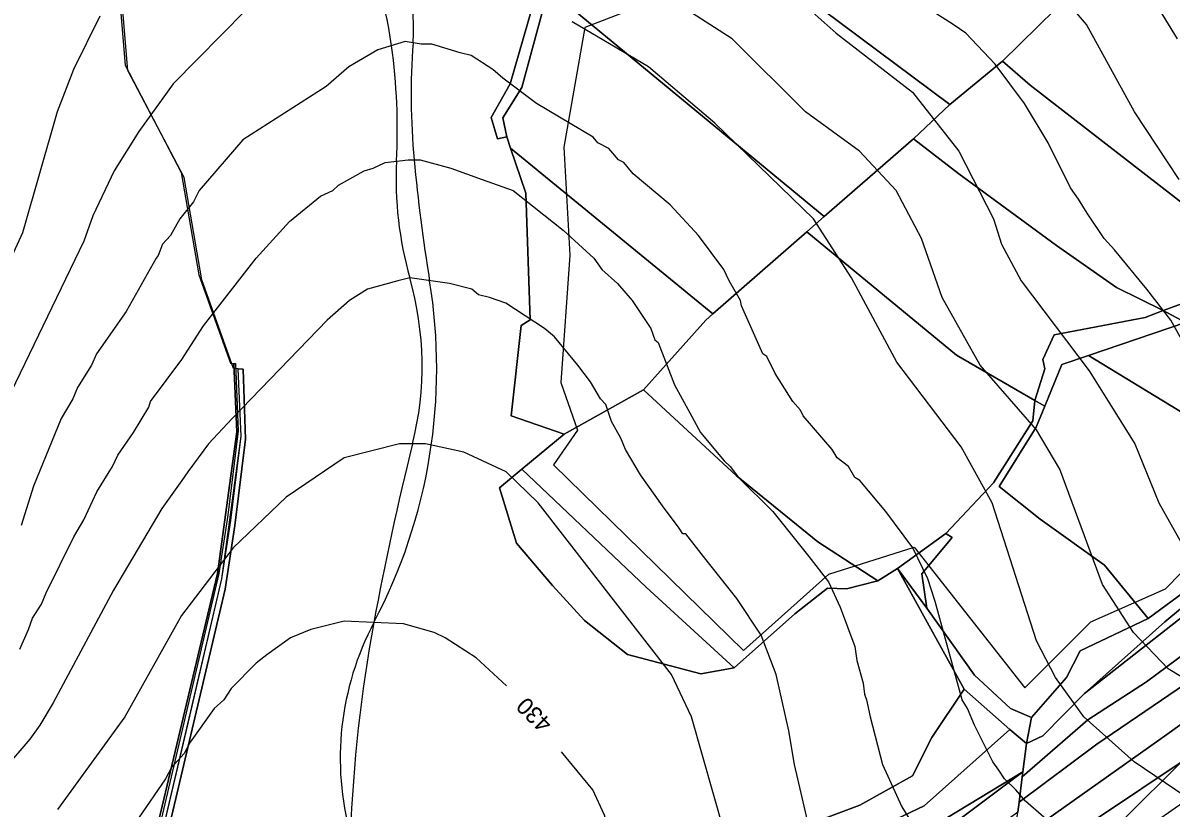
# Model space of a CAD drawing. Extents: x -510989 to -501240, y -1184665 to -1176098.
# Drawn here: x -504123.7 to -503715.6, y -1182451.4 to -1182172.4 of the extents above; entities that cross this region are included whole.
import ezdxf

# ---------------------------------------------------------------- set-up
doc = ezdxf.new("R2010")
doc.units = 0
for name, color, linetype in [('lesni_pozemek', 7, 'Continuous'), ('NAVRH_rozvodnice', 7, 'Continuous'), ('ostatni_plocha_x_neplodna_puda', 7, 'Continuous'), ('ostatni_plocha_x_ostatni_komunikace', 7, 'Continuous'), ('popis', 7, 'Continuous'), ('STAV_povodi', 7, 'Continuous'), ('STAV_systematicke_odvodneni', 7, 'Continuous'), ('STAV_zaplavove_uzemi', 7, 'Continuous'), ('trvaly_travni_porost', 7, 'Continuous'), ('vrstevnice_01', 7, 'Continuous'), ('vrstevnice_02', 7, 'Continuous'), ('vrstevnice_04', 7, 'Continuous')]:
    doc.layers.add(name, color=color, linetype=linetype)

msp = doc.modelspace()

# ---------------------------------------------------------------- linework, layer by layer
at = {"layer": 'lesni_pozemek'}
for points in [[(-504089.88, -1182157.56), (-504087.39, -1182187.43), (-504067.44, -1182225.52), (-504061.18, -1182261.91), (-504049.87, -1182293.37), (-504048.75, -1182293.45), (-504047.69, -1182317.73), (-504054.51, -1182368.02), (-504079.47, -1182472.68), (-504067.83, -1182551.12), (-504070.26, -1182595.76), (-504074.34, -1182613.7), (-504079.45, -1182627.96), (-504093.8, -1182657.06), (-504108.08, -1182644.43), (-504125.54, -1182629.68)], [(-504075.7, -1182475.14), (-504051.84, -1182373.59), (-504048.35, -1182351), (-504044.61, -1182320.3), (-504045.45, -1182295.44), (-504047.14, -1182295.34), (-504048.85, -1182295.22), (-504060.16, -1182263.76), (-504066.42, -1182227.36), (-504086.38, -1182189.26), (-504088.87, -1182159.39)], [(-503939.73, -1182156.64), (-503950.47, -1182194.03), (-503957.21, -1182206.01), (-503955.02, -1182213.6), (-503951.64, -1182212.9), (-503950.42, -1182216.86), (-503944.9, -1182232.86), (-503943.46, -1182277.93), (-503946.66, -1182279.98), (-503950.11, -1182311.98), (-503931.33, -1182318.6), (-503946.33, -1182331), (-503954.25, -1182337.65), (-503948.22, -1182357.28), (-503935.49, -1182372.39), (-503924.09, -1182384.84), (-503908.75, -1182396.87), (-503882.76, -1182403.78), (-503870.89, -1182401.58), (-503849.33, -1182382.39), (-503837.73, -1182373.26), (-503830.96, -1182373.48), (-503819.81, -1182370.73), (-503812.84, -1182366.26), (-503789.1, -1182409.14), (-503800.59, -1182426.35), (-503807.52, -1182440), (-503826.28, -1182450.37), (-503842.36, -1182456.45)], [(-503699.83, -1182374.19), (-503746.31, -1182410.7), (-503717.84, -1182385.26), (-503706.01, -1182375.42)]]:
    msp.add_lwpolyline(points, dxfattribs=at)
for points in [[(-503946.33, -1182331), (-503902.18, -1182372.94), (-503870.89, -1182401.58), (-503882.76, -1182403.78), (-503908.75, -1182396.87), (-503924.09, -1182384.84), (-503935.49, -1182372.39), (-503948.22, -1182357.28), (-503954.25, -1182337.65)], [(-503812.84, -1182366.26), (-503802.42, -1182380.39), (-503785.45, -1182404.2), (-503772.67, -1182416.11), (-503765.17, -1182419.28), (-503767, -1182428.44), (-503772.87, -1182423.5), (-503789.1, -1182409.14)], [(-503772.87, -1182423.5), (-503803.34, -1182450.6), (-503832.46, -1182464.47), (-503867.09, -1182479.82), (-503905.72, -1182502.26), (-503923.58, -1182516.11), (-503925.87, -1182512.32), (-503933.06, -1182502.22), (-503920.77, -1182491.62), (-503879.91, -1182462.45), (-503842.36, -1182456.45), (-503826.28, -1182450.37), (-503807.52, -1182440), (-503800.59, -1182426.35), (-503789.1, -1182409.14)]]:
    msp.add_lwpolyline(points, close=True, dxfattribs=at)
at = {"layer": 'NAVRH_rozvodnice'}
for centre, radius, start, end in [((-504045.24, -1182174.86), 60.42, 355.5955, 45.1863), ((-503741.73, -1182198.24), 243.99, 175.5955, 185.353), ((-503352.65, -1182161.78), 634.77, 185.35301, 189.26685), ((-504170.31, -1182295.19), 193.7, 332.2098, 9.2668), ((-503907.16, -1182433.88), 103.76, 152.2098, 195.1547)]:
    msp.add_arc(centre, radius, start, end, dxfattribs=at)
at = {"layer": 'ostatni_plocha_x_neplodna_puda'}
for points in [[(-503667.81, -1182320.12), (-503677.68, -1182343.31), (-503706.01, -1182375.42), (-503717.84, -1182385.26), (-503746.31, -1182410.7), (-503761.17, -1182425.79), (-503767, -1182428.44), (-503765.17, -1182419.28), (-503752.76, -1182405.08), (-503747.9, -1182395.59), (-503723.77, -1182384.09), (-503708.91, -1182373.16), (-503697.66, -1182357.93), (-503681.96, -1182329.03), (-503674.17, -1182316.87)], [(-503793.43, -1182355.26), (-503804.14, -1182368.19), (-503802.42, -1182380.39), (-503812.84, -1182366.26), (-503795.65, -1182353.82)]]:
    msp.add_lwpolyline(points, close=True, dxfattribs=at)
at = {"layer": 'ostatni_plocha_x_ostatni_komunikace'}
msp.add_lwpolyline([(-503929.56, -1182119.92), (-503931.84, -1182134.03), (-503936.78, -1182144.38), (-503934.15, -1182147.13), (-503934.67, -1182151.57), (-503936.91, -1182160.27), (-503946.42, -1182195.4), (-503953.08, -1182206.13), (-503951.64, -1182212.9), (-503955.02, -1182213.6), (-503957.21, -1182206.01), (-503950.47, -1182194.03), (-503939.73, -1182156.64), (-503938.34, -1182149.04), (-503932.62, -1182113.62)], close=True, dxfattribs=at)
for points in [[(-504079.47, -1182472.68), (-504054.51, -1182368.02), (-504047.69, -1182317.73), (-504048.75, -1182293.45), (-504048.17, -1182293.49), (-504047.21, -1182317.37), (-504050.86, -1182347.31), (-504054.06, -1182368.12), (-504078.54, -1182472.67)], [(-504077.49, -1182474.57), (-504053.02, -1182369.99), (-504049.82, -1182349.18), (-504046.18, -1182319.23), (-504047.14, -1182295.34), (-504045.45, -1182295.44), (-504044.61, -1182320.3), (-504048.35, -1182351), (-504051.84, -1182373.59), (-504075.7, -1182475.14)]]:
    msp.add_lwpolyline(points, dxfattribs=at)
at = {"layer": 'popis'}
msp.add_lwpolyline([(-504056.26, -1182843.61), (-504081.89, -1182809.86), (-504088.59, -1182804.23), (-504111.83, -1182773.79), (-504119.38, -1182757.61), (-504115.74, -1182747.3), (-504101.91, -1182698.96), (-504091.71, -1182660.92), (-504078, -1182631.85), (-504072.47, -1182615.81), (-504067.98, -1182596.08), (-504066.13, -1182552.55), (-504077.49, -1182474.57), (-504065.26, -1182422.28), (-504053.02, -1182369.99), (-504046.18, -1182319.23), (-504047.14, -1182295.34), (-504048.85, -1182295.22), (-504060.16, -1182263.76), (-504066.42, -1182227.36), (-504086.38, -1182189.26), (-504088.87, -1182159.39)], dxfattribs=at)
at = {"layer": 'STAV_povodi'}
for centre, radius, start, end in [((-504135.94, -1182200.05), 144.61, 7.7698, 27.6233), ((-504211.69, -1182210.39), 221.07, 357.1184, 7.7698), ((-503862.78, -1182227.95), 128.29, 177.1184, 195.8562), ((-504096.56, -1182294.35), 114.74, 346.0557, 15.8562), ((-502938.37, -1182581.92), 1078.62, 166.05574, 169.50752), ((-503485.95, -1182480.51), 521.73, 169.5075, 177.8569)]:
    msp.add_arc(centre, radius, start, end, dxfattribs=at)
at = {"layer": 'STAV_systematicke_odvodneni'}
for p, q in [((-503910.13, -1182168.68), (-503923.96, -1182174)), ((-503923.96, -1182174), (-503931.41, -1182216.58)), ((-503931.41, -1182216.58), (-503929.28, -1182254.9)), ((-503929.28, -1182254.9), (-503932.47, -1182300.14)), ((-503932.47, -1182300.14), (-503926.62, -1182317.17)), ((-503926.62, -1182317.17), (-503935.13, -1182329.41)), ((-503935.13, -1182329.41), (-503867.57, -1182395.4)), ((-503837.25, -1182368.26), (-503806.93, -1182358.68)), ((-503806.93, -1182358.68), (-503767.56, -1182408.71)), ((-503717.55, -1182373.58), (-503701.06, -1182356.55)), ((-503867.57, -1182395.4), (-503837.25, -1182368.26)), ((-503744.15, -1182385.29), (-503717.55, -1182373.58)), ((-503767.56, -1182408.71), (-503744.15, -1182385.29)), ((-503674.9, -1182398.16), (-503772.25, -1182495.02))]:
    msp.add_line(p, q, dxfattribs=at)
at = {"layer": 'STAV_zaplavove_uzemi'}
msp.add_spline([(-502250.32, -1184002.61), (-502355.07, -1183875.41), (-502442.37, -1183790.61), (-502477.29, -1183700.82), (-502532.16, -1183578.61), (-502567.08, -1183448.91), (-502626.05, -1183402.34), (-502705.41, -1183380.59), (-502814.2, -1183349.87), (-502882.03, -1183297.39), (-502931.95, -1183237.24), (-503042.02, -1183107.97), (-503139.64, -1183018.94), (-503222.14, -1182957.59), (-503308.56, -1182839.96), (-503316.24, -1182784.92), (-503330.32, -1182756.77), (-503348.24, -1182719.65), (-503334.16, -1182651.82), (-503323.92, -1182595.5), (-503313.68, -1182526.39), (-503294.1, -1182480.5), (-503251.86, -1182396.03), (-503229.34, -1182314.37), (-503216.1, -1182227.15), (-503242.43, -1182174.5), (-503271.86, -1182129.59), (-503287.34, -1182081.58), (-503343.88, -1182028.1), (-503361.79, -1182008.91), (-503396.35, -1181952.59), (-503442.43, -1181933.39), (-503497.46, -1181888.6), (-503525.62, -1181860.44), (-503528.18, -1181837.4), (-503548.66, -1181767.01), (-503558.9, -1181729.89), (-503576.82, -1181682.53), (-503578.1, -1181621.1), (-503567.86, -1181572.46), (-503552.5, -1181536.63), (-503538.04, -1181458.36), (-503518.33, -1181411.9), (-503509.88, -1181341.51), (-503497.21, -1181207.63), (-503499.77, -1181097.56), (-503498.02, -1181031.35), (-503510.82, -1180970.85), (-503549.22, -1180952.23), (-503571.32, -1180940.6), (-503605.07, -1180937.11), (-503651.61, -1180939.44), (-503671.39, -1180917.33), (-503679.53, -1180892.89), (-503713.27, -1180871.95), (-503727.24, -1180859.15), (-503734.22, -1180833.55), (-503728.4, -1180799.81), (-503741.2, -1180770.72), (-503722.82, -1180725.17), (-503721.54, -1180703.41), (-503731.78, -1180697.01), (-503767.61, -1180699.57), (-503790.65, -1180697.01), (-503817.53, -1180697.01), (-503861.04, -1180686.77), (-503889.2, -1180675.25), (-503900.72, -1180668.85), (-503953.2, -1180679.09), (-503997.99, -1180697.01), (-504063.27, -1180722.61), (-504109.34, -1180749.49), (-504142.62, -1180776.36), (-504177.18, -1180796.84), (-504211.73, -1180817.32), (-504414.98, -1180961.5), (-504472.7, -1180998.11), (-504544.51, -1181068.5), (-504600.82, -1181143.12), (-504621.94, -1181196.62), (-504641.65, -1181267.01), (-504660.25, -1181350.62), (-504634.7, -1181398.32), (-504617.66, -1181447.72), (-504600.62, -1181492.01), (-504587, -1181548.23), (-504592.11, -1181628.29), (-504569.96, -1181682.81), (-504568.26, -1181664.07), (-504554.63, -1181621.48), (-504547.82, -1181597.63)], degree=3, dxfattribs=at)
at = {"layer": 'trvaly_travni_porost'}
for points in [[(-503881.23, -1182043.49), (-503857.1, -1182071.95), (-503854.02, -1182075.59), (-503843.17, -1182084.88), (-503825.7, -1182097.38), (-503820.3, -1182099.84), (-503731.52, -1182142.72), (-503775.54, -1182186.03), (-503794.23, -1182201.42), (-503923.1, -1182105.13), (-503921.38, -1182102.94), (-503910.28, -1182102.74), (-503904.98, -1182099.05), (-503897.24, -1182086.85), (-503889.23, -1182081.39), (-503888.07, -1182061.62), (-503883.95, -1182049.01)], [(-503923.1, -1182105.13), (-503794.23, -1182201.42), (-503807.14, -1182213.56), (-503838.96, -1182241.23), (-503936.91, -1182160.27), (-503934.67, -1182151.57), (-503934.15, -1182147.13), (-503914.38, -1182165.65), (-503893.75, -1182144.09), (-503915.24, -1182124.11), (-503921.73, -1182122.73), (-503923.72, -1182123.59), (-503928.56, -1182113.73), (-503928.15, -1182111.25)], [(-503731.52, -1182142.72), (-503727.19, -1182138.65), (-503694.22, -1182162.35), (-503670.41, -1182176.65), (-503647.26, -1182188.69), (-503615.24, -1182198.37), (-503621.34, -1182210.35), (-503644.65, -1182229.21), (-503664.59, -1182241.96), (-503675.06, -1182256.09), (-503690.13, -1182249.92), (-503709.32, -1182238.22), (-503765.72, -1182194.52), (-503775.54, -1182186.03)], [(-503946.42, -1182195.4), (-503936.91, -1182160.27), (-503838.96, -1182241.23), (-503845.1, -1182246.6), (-503878.44, -1182275.73), (-503950.42, -1182216.86), (-503951.64, -1182212.9), (-503953.08, -1182206.13)], [(-503499.95, -1182186.86), (-503496.21, -1182180.76), (-503493.71, -1182197.02), (-503511.19, -1182225.61), (-503539.29, -1182268.18), (-503559.78, -1182296.43), (-503580.82, -1182320.76), (-503600.9, -1182342.64), (-503638.06, -1182380.67), (-503671.51, -1182406.55), (-503703.52, -1182429.45), (-503748.82, -1182459.79), (-503773.59, -1182477.74), (-503772.04, -1182466.75), (-503771.63, -1182463.92), (-503717.13, -1182425.24), (-503685.01, -1182402.2), (-503654.95, -1182378.02), (-503643.44, -1182367.89), (-503611.38, -1182334.52), (-503582.1, -1182301.47), (-503552.83, -1182269.76), (-503528.63, -1182234.72)], [(-503765.72, -1182194.52), (-503709.32, -1182238.22), (-503690.13, -1182249.92), (-503675.06, -1182256.09), (-503684.02, -1182262.11), (-503718.44, -1182274.56), (-503734.97, -1182266.37), (-503756.29, -1182251.51), (-503790.98, -1182226.04), (-503807.14, -1182213.56), (-503794.23, -1182201.42), (-503775.54, -1182186.03)], [(-503493.71, -1182197.02), (-503490.9, -1182215.2), (-503510.78, -1182247.97), (-503528.25, -1182272.91), (-503552.93, -1182306.35), (-503565.44, -1182321.9), (-503582.45, -1182342.16), (-503597.94, -1182359.2), (-503625.57, -1182386.17), (-503689.52, -1182434.29), (-503724.36, -1182458.59), (-503774.74, -1182490.02), (-503774.22, -1182482.21), (-503773.59, -1182477.74), (-503748.82, -1182459.79), (-503703.52, -1182429.45), (-503671.51, -1182406.55), (-503638.06, -1182380.67), (-503603.49, -1182350.16), (-503581.5, -1182325.7), (-503559.78, -1182296.43), (-503539.29, -1182268.18), (-503511.19, -1182225.61)], [(-503944.9, -1182232.86), (-503950.42, -1182216.86), (-503878.44, -1182275.73), (-503880.95, -1182278.09), (-503903.12, -1182302.85), (-503931.33, -1182318.6), (-503950.11, -1182311.98), (-503946.66, -1182279.98), (-503943.46, -1182277.93)], [(-503807.14, -1182213.56), (-503790.98, -1182226.04), (-503756.29, -1182251.51), (-503734.97, -1182266.37), (-503718.44, -1182274.56), (-503724.75, -1182277.08), (-503757.17, -1182283.26), (-503761.22, -1182292.05), (-503760.51, -1182295.37), (-503764, -1182306.58), (-503791.84, -1182290.42), (-503845.1, -1182246.6), (-503838.96, -1182241.23)], [(-503845.1, -1182246.6), (-503791.84, -1182290.42), (-503764, -1182306.58), (-503764.79, -1182313.76), (-503778.76, -1182335.84), (-503795.65, -1182353.82), (-503812.84, -1182366.26), (-503819.81, -1182370.73), (-503841.12, -1182356.78), (-503870.21, -1182333.25), (-503903.12, -1182302.85), (-503880.95, -1182278.09), (-503878.44, -1182275.73)], [(-503675.06, -1182256.09), (-503668.43, -1182259.82), (-503682.6, -1182266.19), (-503700.11, -1182274.13), (-503710.46, -1182278.82), (-503718.44, -1182274.56), (-503684.02, -1182262.11)], [(-503718.44, -1182274.56), (-503710.46, -1182278.82), (-503744.98, -1182290.63), (-503754.37, -1182293.84), (-503760.51, -1182308.57), (-503764, -1182306.58), (-503760.51, -1182295.37), (-503761.22, -1182292.05), (-503757.17, -1182283.26), (-503724.75, -1182277.08)], [(-503710.46, -1182278.82), (-503700.11, -1182274.13), (-503670.39, -1182310.85), (-503674.17, -1182316.87), (-503681.96, -1182329.03), (-503744.98, -1182290.63)], [(-503754.37, -1182293.84), (-503744.98, -1182290.63), (-503681.96, -1182329.03), (-503697.66, -1182357.93), (-503708.91, -1182373.16), (-503723.77, -1182384.09), (-503739.23, -1182365.12), (-503762.18, -1182348.74), (-503776.71, -1182337.1), (-503763.58, -1182316.09), (-503760.51, -1182308.57)], [(-503903.12, -1182302.85), (-503870.21, -1182333.25), (-503841.12, -1182356.78), (-503819.81, -1182370.73), (-503830.96, -1182373.48), (-503837.73, -1182373.26), (-503849.33, -1182382.39), (-503870.89, -1182401.58), (-503902.18, -1182372.94), (-503946.33, -1182331), (-503931.33, -1182318.6)], [(-503764, -1182306.58), (-503760.51, -1182308.57), (-503763.58, -1182316.09), (-503776.71, -1182337.1), (-503762.18, -1182348.74), (-503739.23, -1182365.12), (-503723.77, -1182384.09), (-503747.9, -1182395.59), (-503752.76, -1182405.08), (-503765.17, -1182419.28), (-503772.67, -1182416.11), (-503785.45, -1182404.2), (-503802.42, -1182380.39), (-503804.14, -1182368.19), (-503793.43, -1182355.26), (-503795.65, -1182353.82), (-503778.76, -1182335.84), (-503764.79, -1182313.76)], [(-503677.37, -1182348.32), (-503667.01, -1182354.78), (-503690.51, -1182380.31), (-503709.66, -1182395.68), (-503724.32, -1182406.57), (-503745.24, -1182420.04), (-503768.5, -1182440.37), (-503768.27, -1182438.56), (-503767, -1182428.44), (-503761.17, -1182425.79), (-503746.31, -1182410.7), (-503699.83, -1182374.19), (-503688.52, -1182361.65)], [(-503667.01, -1182354.78), (-503655.02, -1182362.28), (-503684.65, -1182389.53), (-503693.4, -1182395.71), (-503742.04, -1182428.74), (-503769.62, -1182449.35), (-503768.5, -1182440.37), (-503745.24, -1182420.04), (-503724.32, -1182406.57), (-503709.66, -1182395.68), (-503690.51, -1182380.31)], [(-503772.87, -1182423.5), (-503767, -1182428.44), (-503768.27, -1182438.56), (-503795.05, -1182454.82), (-503832.34, -1182478.05), (-503859.79, -1182496.95), (-503915.17, -1182528.48), (-503923.58, -1182516.11), (-503905.72, -1182502.26), (-503867.09, -1182479.82), (-503832.46, -1182464.47), (-503803.34, -1182450.6)], [(-503768.27, -1182438.56), (-503768.5, -1182440.37), (-503769.62, -1182449.35), (-503770.06, -1182452.87), (-503779.67, -1182460.02), (-503793.67, -1182470.44), (-503818.37, -1182484.94), (-503847.32, -1182502.61), (-503884, -1182522.27), (-503906.63, -1182536.19), (-503966.89, -1182573.47), (-503980.01, -1182581.96), (-504005.71, -1182599.08), (-504050.6, -1182628.06), (-504086.12, -1182653.29), (-504076.52, -1182633.12), (-504016.71, -1182593.3), (-503985.13, -1182572.56), (-503915.17, -1182528.48), (-503859.79, -1182496.95), (-503835.26, -1182484.39), (-503797.15, -1182460.25)], [(-503768.27, -1182438.56), (-503797.15, -1182460.25), (-503835.26, -1182484.39), (-503859.79, -1182496.95), (-503832.34, -1182478.05), (-503795.05, -1182454.82)]]:
    msp.add_lwpolyline(points, close=True, dxfattribs=at)
msp.add_lwpolyline([(-503685.01, -1182402.2), (-503717.13, -1182425.24), (-503771.63, -1182463.92), (-503770.06, -1182452.87), (-503769.62, -1182449.35), (-503742.04, -1182428.74), (-503693.4, -1182395.71)], dxfattribs=at)
at = {"layer": 'vrstevnice_01'}
for points in [[(-503728.09, -1182154), (-503713.41, -1182178)], [(-503708.19, -1182407), (-503716.59, -1182402), (-503729, -1182389), (-503740, -1182372), (-503755.19, -1182331), (-503763.41, -1182317), (-503783.5, -1182294), (-503797, -1182270), (-503804.31, -1182249), (-503813.31, -1182232), (-503826.31, -1182218), (-503845.5, -1182204), (-503871.59, -1182178), (-503904.31, -1182157)], [(-503711.81, -1182285), (-503715.69, -1182278), (-503724.19, -1182267), (-503735.69, -1182253), (-503739.41, -1182249), (-503745.41, -1182240), (-503748.5, -1182235), (-503751.31, -1182231), (-503759.31, -1182215), (-503767.69, -1182201), (-503778.09, -1182187), (-503788.59, -1182176), (-503793.09, -1182173), (-503800.81, -1182168)], [(-504096.41, -1182170), (-504105.69, -1182189), (-504111.59, -1182204), (-504123.81, -1182247), (-504144.09, -1182291), (-504168.41, -1182368), (-504175.09, -1182382), (-504182.91, -1182393), (-504203.41, -1182395), (-504209.31, -1182394), (-504226.41, -1182386), (-504243.41, -1182376), (-504260.81, -1182369), (-504283.19, -1182367), (-504300.31, -1182372), (-504310.59, -1182379), (-504317.81, -1182388), (-504325.5, -1182400), (-504332.5, -1182417), (-504339.5, -1182453), (-504345.69, -1182477)], [(-503747.81, -1182466), (-503767.31, -1182449), (-503770.81, -1182445), (-503774.81, -1182441), (-503776.81, -1182438), (-503779, -1182435), (-503785.5, -1182422), (-503788, -1182416), (-503789.81, -1182413), (-503799.5, -1182378), (-503802.09, -1182370), (-503807.41, -1182359), (-503817, -1182346), (-503826.19, -1182335), (-503828, -1182334), (-503830.31, -1182330), (-503834.31, -1182327), (-503836.09, -1182324), (-503846.31, -1182312), (-503847.31, -1182310), (-503850, -1182307), (-503856.31, -1182297), (-503859.31, -1182291), (-503860.69, -1182290), (-503868.31, -1182273), (-503868.69, -1182271), (-503872.69, -1182264), (-503874.59, -1182260), (-503883.59, -1182248), (-503893.69, -1182237), (-503906.81, -1182226), (-503910.09, -1182222), (-503912, -1182221), (-503915.5, -1182217), (-503919.41, -1182215), (-503921, -1182213), (-503941.19, -1182201), (-503953.09, -1182192), (-503956.69, -1182189), (-503964.41, -1182184), (-503968.31, -1182183), (-503978.41, -1182180), (-503982.19, -1182180), (-503987.81, -1182179), (-503997.5, -1182182), (-504007.81, -1182188), (-504015.91, -1182195), (-504045.5, -1182214), (-504061, -1182232)], [(-504061, -1182232), (-504063.09, -1182236), (-504067.91, -1182242), (-504071.19, -1182248), (-504074.09, -1182251), (-504075.69, -1182255), (-504076.31, -1182256), (-504087, -1182275), (-504097.5, -1182290), (-504099.31, -1182294), (-504104.31, -1182302), (-504105.91, -1182306), (-504110.09, -1182313), (-504120, -1182337), (-504124.31, -1182351)], [(-503957.81, -1182270), (-503961.81, -1182269), (-503964.19, -1182267), (-503972.09, -1182265), (-503986.19, -1182263), (-503990.5, -1182264), (-504001.19, -1182267), (-504007.59, -1182271), (-504015.59, -1182278), (-504049.31, -1182313), (-504057.69, -1182322), (-504065.09, -1182332), (-504067.19, -1182335), (-504074.31, -1182345), (-504091.5, -1182374), (-504113, -1182414), (-504117.69, -1182422), (-504121.19, -1182427), (-504129.91, -1182437)], [(-503843.59, -1182461), (-503849.5, -1182436), (-503851.41, -1182424), (-503855.91, -1182404), (-503861.31, -1182390), (-503870, -1182377), (-503881.81, -1182362), (-503888.09, -1182354), (-503889.09, -1182354), (-503890.41, -1182352), (-503896.41, -1182344), (-503904.19, -1182333), (-503909.5, -1182324), (-503911.19, -1182320), (-503914.5, -1182314), (-503916.5, -1182308), (-503918.41, -1182306), (-503921.91, -1182300), (-503926.41, -1182294), (-503934.81, -1182284), (-503938.31, -1182281), (-503952, -1182272), (-503957.81, -1182270)], [(-503951.83, -1182407.99), (-503962.59, -1182398), (-503973.59, -1182391), (-503977.5, -1182389), (-503988.41, -1182386), (-504009.5, -1182385), (-504021.31, -1182388), (-504028.59, -1182391), (-504037, -1182397), (-504040.81, -1182400), (-504049.69, -1182409), (-504052.31, -1182413), (-504055.69, -1182416), (-504064.31, -1182428), (-504066.41, -1182432), (-504070.91, -1182437), (-504073, -1182441), (-504082.59, -1182455)], [(-503895.31, -1182522), (-503897.5, -1182515), (-503900.59, -1182510), (-503904.69, -1182499), (-503909, -1182485), (-503909.41, -1182481), (-503911.09, -1182477), (-503912.09, -1182470), (-503913.5, -1182466), (-503913.59, -1182464), (-503915.31, -1182460), (-503917, -1182454), (-503921.09, -1182445), (-503932.32, -1182431.47)]]:
    msp.add_lwpolyline(points, dxfattribs=at)
at = {"layer": 'vrstevnice_02'}
for points in [[(-503857, -1182156), (-503834.59, -1182176), (-503807.5, -1182197), (-503791.09, -1182218), (-503778.69, -1182242), (-503775.81, -1182251), (-503768.91, -1182264), (-503744.69, -1182296), (-503728.5, -1182322), (-503719.91, -1182343), (-503708.69, -1182363)], [(-503712.69, -1182228), (-503728.59, -1182204), (-503745.69, -1182173), (-503758.31, -1182158)], [(-504044.59, -1182168), (-504070.31, -1182194), (-504082.5, -1182211), (-504091.31, -1182225), (-504098.91, -1182241), (-504102.09, -1182250), (-504129.59, -1182307), (-504151.91, -1182371), (-504158.59, -1182385), (-504165.69, -1182395), (-504177.19, -1182407), (-504185.31, -1182406), (-504199.59, -1182407), (-504205.69, -1182407)], [(-503706.69, -1182450), (-503728.69, -1182435), (-503746.59, -1182419), (-503756.69, -1182405), (-503763.41, -1182392), (-503779.19, -1182343), (-503790.19, -1182323), (-503813.09, -1182293), (-503829.19, -1182263), (-503842.69, -1182242), (-503877.81, -1182208), (-503901.31, -1182188), (-503928.5, -1182172)], [(-504124.81, -1182395), (-504121.69, -1182388), (-504120.31, -1182384), (-504117.09, -1182379), (-504115.41, -1182375), (-504105.59, -1182355), (-504102.09, -1182349), (-504097.41, -1182339), (-504091.81, -1182330), (-504089.91, -1182326), (-504084.41, -1182318), (-504078.91, -1182309), (-504078.31, -1182307), (-504067.19, -1182292), (-504059.5, -1182280), (-504040.81, -1182256), (-504029, -1182243), (-504017.91, -1182234), (-504013.59, -1182232), (-504011.59, -1182230), (-504002.41, -1182225), (-503999.19, -1182224), (-503995, -1182222), (-503986.81, -1182221), (-503982.5, -1182221), (-503971.59, -1182224), (-503960.5, -1182228), (-503949.41, -1182232), (-503931.69, -1182246), (-503920.81, -1182256), (-503917.91, -1182260), (-503912.31, -1182265), (-503907.19, -1182271), (-503900.5, -1182281), (-503899.09, -1182285), (-503897.91, -1182286), (-503892.09, -1182301), (-503886.69, -1182311), (-503882.81, -1182318), (-503874.41, -1182328), (-503872.31, -1182330), (-503869.31, -1182334), (-503857.19, -1182346), (-503844.31, -1182362), (-503837.41, -1182371), (-503833.19, -1182380), (-503828, -1182394), (-503827.31, -1182399), (-503825, -1182407), (-503824.59, -1182411), (-503823.81, -1182413), (-503822.5, -1182419), (-503818.19, -1182436), (-503811.31, -1182451), (-503803.81, -1182463)], [(-503870.41, -1182474), (-503886.09, -1182419), (-503893.19, -1182404), (-503940.59, -1182343), (-503951.91, -1182332), (-503967, -1182325), (-503980.59, -1182322), (-503989.81, -1182322), (-504009.5, -1182327), (-504030.19, -1182341), (-504049, -1182359), (-504067.31, -1182383), (-504087.5, -1182419), (-504111.41, -1182452)]]:
    msp.add_lwpolyline(points, dxfattribs=at)

# ---------------------------------------------------------------- texts
at = {"layer": 'vrstevnice_04'}
msp.add_text('430', height=6, rotation=135.0995, dxfattribs=at).set_placement((-503935.16, -1182421.01))

doc.saveas('drawing.dxf')
